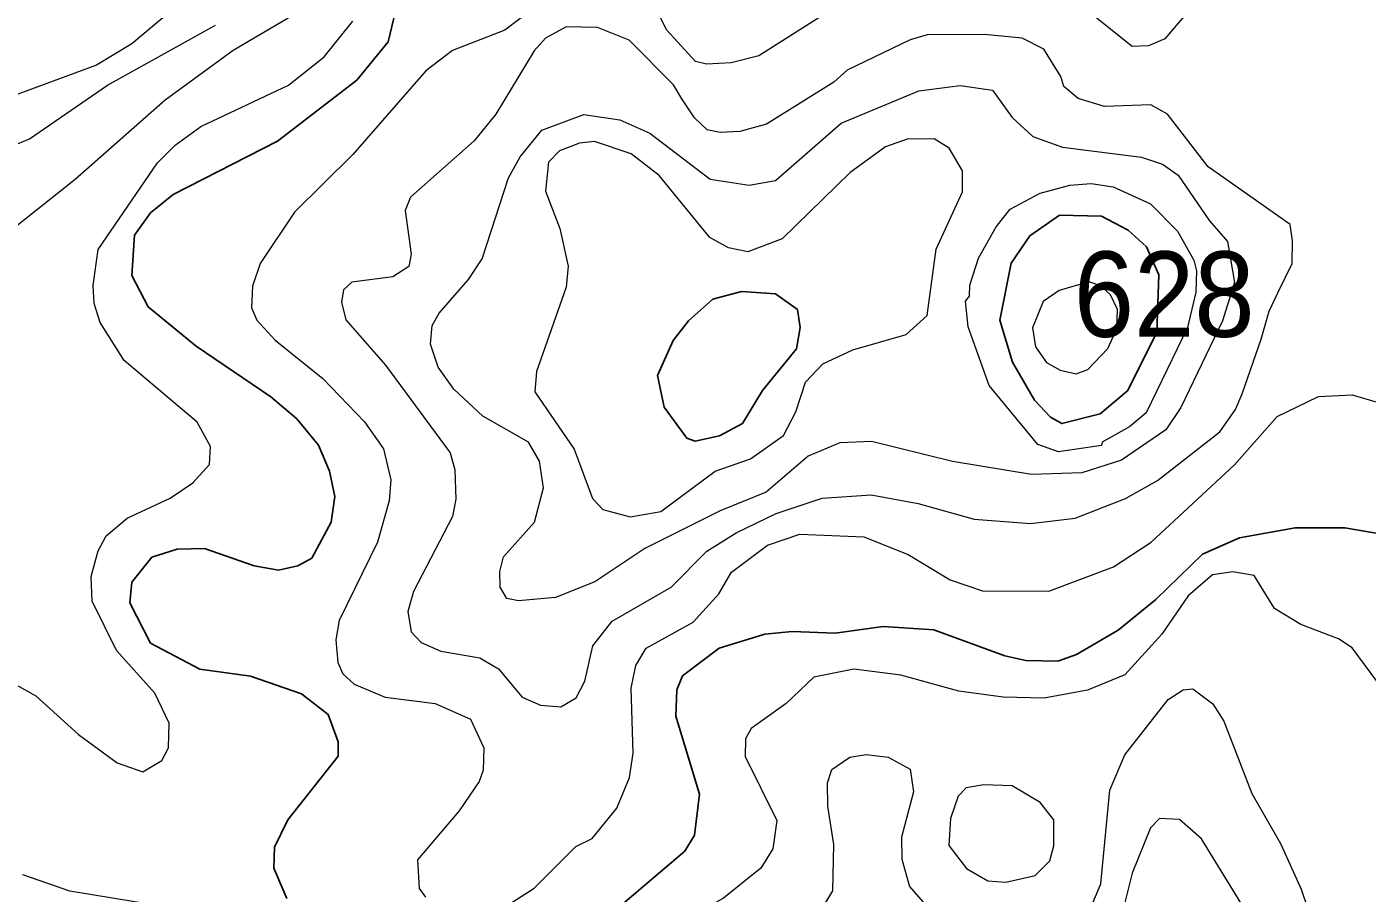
# Model space of a CAD drawing. Extents: x 673.6 to 698.9, y 7012 to 7040.1.
# Drawn here: x 676.578 to 677.834, y 7037.912 to 7038.724 of the extents above; entities that cross this region are included whole.
import ezdxf

# ---------------------------------------------------------------- set-up
doc = ezdxf.new("R2010")
doc.units = 0
doc.header["$LTSCALE"] = 0.032
doc.layers.add('1', color=7, linetype='Continuous', lineweight=25)
doc.layers.add('2', color=7, linetype='Continuous', lineweight=13)
doc.layers.add('21', color=7, linetype='Continuous')

msp = doc.modelspace()

# ---------------------------------------------------------------- linework, layer by layer
at = {"layer": '1'}
for points in [[(676.9255, 7038.7467), (676.9167, 7038.7099), (676.8874, 7038.6742), (676.813, 7038.6169), (676.7153, 7038.567), (676.694, 7038.5497)], [(676.694, 7038.5497), (676.6789, 7038.5289), (676.6763, 7038.4911), (676.6917, 7038.4616), (676.7367, 7038.4246), (676.8069, 7038.3772), (676.831, 7038.3566), (676.8514, 7038.3318), (676.8619, 7038.3076), (676.8667, 7038.2837), (676.8633, 7038.2596), (676.8452, 7038.2261), (676.832, 7038.2187), (676.8138, 7038.2149), (676.7912, 7038.2189), (676.7445, 7038.2351), (676.719, 7038.2345), (676.6953, 7038.227), (676.6764, 7038.2034), (676.6746, 7038.184), (676.6939, 7038.1464), (676.7403, 7038.122), (676.7876, 7038.1154), (676.8356, 7038.0987), (676.8604, 7038.0795), (676.8698, 7038.0538), (676.8699, 7038.0403), (676.8228, 7037.9808), (676.8101, 7037.955), (676.8095, 7037.9354), (676.8216, 7037.907)], [(677.1116, 7037.8808), (677.1948, 7037.9513), (677.2038, 7037.9664), (677.2087, 7038.0048), (677.1864, 7038.078), (677.1872, 7038.1025), (677.1926, 7038.1156), (677.2269, 7038.1416), (677.2697, 7038.1549), (677.2954, 7038.1573), (677.3357, 7038.1556), (677.3809, 7038.1621), (677.4284, 7038.1589), (677.4947, 7038.1346), (677.5144, 7038.1302), (677.5445, 7038.1293), (677.562, 7038.1358), (677.6012, 7038.1586), (677.6364, 7038.1872), (677.6801, 7038.2296), (677.7147, 7038.2452), (677.7669, 7038.2543), (677.8134, 7038.2544), (677.8628, 7038.246)]]:
    msp.add_lwpolyline(points, dxfattribs=at)
for points in [[(677.5843, 7038.3613), (677.6099, 7038.3829), (677.6373, 7038.4374), (677.6392, 7038.4917), (677.6277, 7038.5179), (677.6105, 7038.5336), (677.5855, 7038.5467), (677.546, 7038.5475), (677.5181, 7038.5281), (677.5006, 7038.5026), (677.49, 7038.4491), (677.502, 7038.4096), (677.5226, 7038.3742), (677.5376, 7038.3583), (677.5484, 7038.3522)], [(677.2677, 7038.3831), (677.2489, 7038.3521), (677.2272, 7038.3406), (677.2044, 7038.3358), (677.1967, 7038.3386), (677.1755, 7038.3676), (677.1693, 7038.3972), (677.1838, 7038.43), (677.1983, 7038.4484), (677.2211, 7038.4689), (677.2481, 7038.476), (677.2798, 7038.4738), (677.3004, 7038.459), (677.303, 7038.4423), (677.2996, 7038.4223)]]:
    msp.add_lwpolyline(points, close=True, dxfattribs=at)
at = {"layer": '2'}
for points in [[(676.75, 7038.77), (676.6764, 7038.7082), (676.6433, 7038.6881), (676.4806, 7038.6281)], [(677.3599, 7038.7579), (677.2643, 7038.697), (677.2384, 7038.6902), (677.215, 7038.689), (677.205, 7038.6917), (677.178, 7038.7211), (677.1623, 7038.752)], [(676.8519, 7038.7492), (676.7715, 7038.702), (676.7077, 7038.6554), (676.6234, 7038.5809), (676.5409, 7038.5158)], [(677.0531, 7038.7413), (677.026, 7038.7208), (676.9771, 7038.702), (676.9519, 7038.6827), (676.8836, 7038.6045), (676.8289, 7038.5505), (676.7966, 7038.5022), (676.7895, 7038.4811), (676.7887, 7038.4608), (676.7936, 7038.4491), (676.8108, 7038.4303), (676.8556, 7038.3945), (676.8945, 7038.3538), (676.9123, 7038.3284), (676.9194, 7038.2994), (676.9178, 7038.2797), (676.9066, 7038.2409), (676.8709, 7038.1676), (676.8677, 7038.1494), (676.8695, 7038.1281), (676.8744, 7038.1177), (676.8848, 7038.108), (676.914, 7038.0956), (676.9608, 7038.0897), (676.9939, 7038.0751), (677.0064, 7038.0482), (677.0058, 7038.0274), (677.0022, 7038.0165), (676.9832, 7037.9892), (676.9441, 7037.9432), (676.9458, 7037.9165), (676.9518, 7037.9083)], [(677.6644, 7038.7359), (677.6447, 7038.7127), (677.6294, 7038.7062), (677.6141, 7038.7057), (677.5599, 7038.7495)], [(676.5127, 7038.591), (676.5804, 7038.6191), (676.6537, 7038.6693), (676.7548, 7038.7257)], [(676.5494, 7038.1176), (676.5866, 7038.0971), (676.6264, 7038.0607), (676.6628, 7038.0341), (676.6869, 7038.0258), (676.7045, 7038.0363), (676.7107, 7038.0483), (676.7114, 7038.0714), (676.6979, 7038.0994), (676.6622, 7038.1394), (676.6394, 7038.1856), (676.6384, 7038.2087), (676.6448, 7038.233), (676.6524, 7038.2468), (676.672, 7038.2636), (676.7124, 7038.2822), (676.7335, 7038.2965), (676.7493, 7038.3137), (676.7501, 7038.3308), (676.7378, 7038.3536), (676.6694, 7038.4114), (676.6469, 7038.447), (676.641, 7038.4648), (676.6401, 7038.4815), (676.645, 7038.5152), (676.7006, 7038.5965), (676.7172, 7038.6132), (676.7412, 7038.6305), (676.8233, 7038.6693), (676.8567, 7038.696), (676.8837, 7038.7294)], [(677.7501, 7038.3588), (677.789, 7038.3774), (677.8205, 7038.379), (677.844, 7038.3723), (677.8603, 7038.347), (677.8679, 7038.3103), (677.8834, 7038.2756), (677.9398, 7038.2207), (677.9678, 7038.1879), (678.0258, 7038.0851), (678.0328, 7038.0663), (678.0337, 7038.0531), (678.0204, 7038.0264), (677.9839, 7037.9858), (677.9698, 7037.9629), (677.9519, 7037.9237), (677.9442, 7037.8938)], [(677.0293, 7037.9009), (677.0536, 7037.9168), (677.0928, 7037.9558), (677.1081, 7037.9633), (677.1312, 7037.9915), (677.143, 7038.0204), (677.1463, 7038.0431), (677.1446, 7038.1041), (677.149, 7038.1254), (677.1586, 7038.1415), (677.2027, 7038.166), (677.2267, 7038.1926), (677.2385, 7038.213), (677.2722, 7038.2383), (677.3028, 7038.2485), (677.3625, 7038.246), (677.4043, 7038.2295), (677.4437, 7038.2056), (677.4738, 7038.1954), (677.5362, 7038.1951), (677.5966, 7038.218), (677.6319, 7038.241), (677.7102, 7038.3136), (677.7501, 7038.3588)], [(677.8752, 7037.8635), (677.8776, 7037.9419), (677.8702, 7038.0183), (677.8445, 7038.1095), (677.8205, 7038.1419), (677.8077, 7038.1505), (677.7724, 7038.1637), (677.7476, 7038.1789), (677.7284, 7038.2099), (677.7087, 7038.2131), (677.6895, 7038.2105), (677.6668, 7038.1907), (677.6419, 7038.1549), (677.6074, 7038.1165), (677.5723, 7038.1022), (677.5317, 7038.0949), (677.4934, 7038.0957), (677.4516, 7038.1014), (677.3974, 7038.1162)], [(677.3974, 7038.1162), (677.3533, 7038.1219), (677.3158, 7038.1145), (677.2899, 7038.0898), (677.2569, 7038.0664), (677.2516, 7038.0566)], [(677.5749, 7037.8971), (677.5849, 7037.9207), (677.5934, 7038.0085), (677.6074, 7038.0417), (677.6478, 7038.0934), (677.662, 7038.1027), (677.6709, 7038.1035), (677.6898, 7038.0895), (677.7, 7038.0732), (677.7263, 7038.0055), (677.7531, 7037.9586), (677.7727, 7037.9157), (677.8242, 7037.7636)], [(677.2516, 7038.0566), (677.2515, 7038.0401), (677.281, 7037.9802), (677.2774, 7037.9534), (677.266, 7037.9354), (677.2312, 7037.9074), (677.1923, 7037.8853), (677.1706, 7037.8785), (677.1276, 7037.8556), (677.0652, 7037.8058), (677.0364, 7037.7901), (676.9907, 7037.7834), (676.9589, 7037.7874), (676.8855, 7037.8069), (676.8371, 7037.8295), (676.7689, 7037.8749), (676.6984, 7037.9008), (676.6184, 7037.914), (676.5742, 7037.9293)], [(677.3099, 7037.8748), (677.3336, 7037.9143), (677.3344, 7037.9575), (677.3288, 7037.9934), (677.3287, 7038.0154), (677.3328, 7038.028), (677.3496, 7038.0395), (677.3648, 7038.0421), (677.3853, 7038.0395), (677.4061, 7038.0282), (677.4092, 7038.0069), (677.3978, 7037.9645), (677.3984, 7037.9439), (677.4053, 7037.9183), (677.4203, 7037.901)], [(677.6793, 7037.9628), (677.6585, 7037.981), (677.6399, 7037.9821), (677.6314, 7037.9731), (677.6142, 7037.9308), (677.6035, 7037.8881)], [(677.7195, 7037.8974), (677.6793, 7037.9628)]]:
    msp.add_lwpolyline(points, dxfattribs=at)
for points in [[(677.7173, 7038.38), (677.7351, 7038.4314), (677.7425, 7038.4576), (677.7509, 7038.4754), (677.7643, 7038.5022), (677.7645, 7038.5236), (677.7622, 7038.5388), (677.6853, 7038.5929), (677.6473, 7038.6422), (677.6316, 7038.6511), (677.5881, 7038.6495), (677.5635, 7038.657), (677.55, 7038.6681), (677.5473, 7038.6775), (677.5313, 7038.7031), (677.5111, 7038.7135), (677.4756, 7038.7168), (677.4221, 7038.7167), (677.4062, 7038.712), (677.3471, 7038.6833), (677.3345, 7038.6723), (677.2714, 7038.6328), (677.2463, 7038.6259), (677.2281, 7038.6249), (677.2157, 7038.6276), (677.204, 7038.6388), (677.1921, 7038.6566), (677.1843, 7038.6697), (677.1427, 7038.7115), (677.1131, 7038.7234), (677.0835, 7038.724), (677.0641, 7038.7135), (677.0536, 7038.7015), (677.0176, 7038.6423), (676.9973, 7038.6172), (676.9376, 7038.5645), (676.9326, 7038.5519), (676.9383, 7038.5111), (676.9362, 7038.4994), (676.9212, 7038.4897), (676.8826, 7038.4847), (676.875, 7038.4775), (676.8729, 7038.4659), (676.8772, 7038.4494), (676.9141, 7038.4068), (676.9748, 7038.3246), (676.9792, 7038.3088), (676.9802, 7038.2814), (676.9771, 7038.2652), (676.9405, 7038.1949), (676.9351, 7038.1761), (676.9382, 7038.1568), (676.9477, 7038.1469), (676.9661, 7038.1388), (677.0027, 7038.1327), (677.0202, 7038.1222), (677.0424, 7038.0957), (677.0595, 7038.0881), (677.0786, 7038.0866), (677.093, 7038.0951), (677.1011, 7038.1107), (677.1086, 7038.1437), (677.1266, 7038.167), (677.1819, 7038.1988), (677.2154, 7038.2326), (677.2429, 7038.2499), (677.2805, 7038.2678), (677.3237, 7038.2821), (677.3695, 7038.2854), (677.4135, 7038.2774), (677.466, 7038.2625), (677.5188, 7038.2584), (677.5608, 7038.2634), (677.6078, 7038.282), (677.638, 7038.2987), (677.6964, 7038.3444), (677.711, 7038.3654)], [(677.6989, 7038.4484), (677.6597, 7038.3671), (677.6456, 7038.3464), (677.6041, 7038.3179), (677.5671, 7038.306), (677.5199, 7038.3044), (677.4458, 7038.3166), (677.3698, 7038.3355), (677.3401, 7038.3341), (677.3106, 7038.3215), (677.271, 7038.288), (677.2279, 7038.2703), (677.1572, 7038.235), (677.1106, 7038.2039), (677.0736, 7038.1892), (677.039, 7038.1861), (677.0279, 7038.1883), (677.0217, 7038.1988), (677.0213, 7038.2136), (677.025, 7038.2273), (677.0539, 7038.2596), (677.0625, 7038.292), (677.0586, 7038.3168), (677.0482, 7038.3348), (677.0056, 7038.3592), (676.9783, 7038.3844), (676.9635, 7038.405), (676.9565, 7038.4265), (676.958, 7038.4442), (676.9644, 7038.4557), (676.9922, 7038.4873), (677.0049, 7038.5065), (677.0297, 7038.5824), (677.0404, 7038.6021), (677.0607, 7038.6272), (677.1002, 7038.642), (677.1338, 7038.6369), (677.1621, 7038.6243), (677.2185, 7038.5813), (677.2551, 7038.5756), (677.2797, 7038.58), (677.3413, 7038.6338), (677.4141, 7038.6642), (677.4529, 7038.6691), (677.4833, 7038.6648), (677.5017, 7038.6391), (677.521, 7038.6212), (677.549, 7038.6113), (677.6229, 7038.6018), (677.6426, 7038.5952), (677.6573, 7038.5851), (677.6866, 7038.5421), (677.7034, 7038.523), (677.71, 7038.4844)], [(677.3242, 7038.4083), (677.3524, 7038.4213), (677.4023, 7038.4357), (677.4221, 7038.4535), (677.4305, 7038.5157), (677.4552, 7038.5693), (677.4552, 7038.5891), (677.4425, 7038.6103), (677.4286, 7038.619), (677.4032, 7038.6189), (677.383, 7038.6116), (677.3499, 7038.5875), (677.2861, 7038.5253), (677.2538, 7038.5131), (677.2357, 7038.5169), (677.2184, 7038.5265), (677.1707, 7038.5848), (677.1446, 7038.6051), (677.1101, 7038.6166), (677.096, 7038.615), (677.0775, 7038.6077), (677.0669, 7038.5971), (677.0643, 7038.57), (677.0778, 7038.5351), (677.0854, 7038.4996), (677.0837, 7038.4799), (677.0558, 7038.401), (677.0543, 7038.3818), (677.0911, 7038.3281), (677.1083, 7038.2818), (677.118, 7038.2715), (677.1435, 7038.2649), (677.1722, 7038.2697), (677.2232, 7038.3075), (677.2564, 7038.3192), (677.2872, 7038.3409), (677.2989, 7038.3632), (677.308, 7038.3911)], [(677.6661, 7038.4423), (677.6274, 7038.3621), (677.6116, 7038.349), (677.5861, 7038.3348), (677.5854, 7038.3315), (677.5451, 7038.3258), (677.5259, 7038.3325), (677.4802, 7038.3878), (677.4605, 7038.4429), (677.4578, 7038.4668), (677.4618, 7038.4716), (677.4619, 7038.4818), (677.4701, 7038.5072), (677.4867, 7038.5367), (677.4997, 7038.5532), (677.5278, 7038.5682), (677.5559, 7038.5756), (677.5756, 7038.5771), (677.5965, 7038.5742), (677.6314, 7038.558), (677.6566, 7038.5325), (677.6719, 7038.5055), (677.6746, 7038.4952), (677.6738, 7038.4753)], [(677.5207, 7038.4419), (677.5235, 7038.424), (677.534, 7038.4094), (677.5466, 7038.4023), (677.5617, 7038.3988), (677.5726, 7038.4029), (677.5915, 7038.4224), (677.5998, 7038.4411), (677.6005, 7038.4591), (677.5939, 7038.4727), (677.5848, 7038.4813), (677.5736, 7038.485), (677.5456, 7038.4769), (677.5306, 7038.4667)], [(677.5278, 7037.9971), (677.5017, 7038.0125), (677.4752, 7038.0135), (677.4586, 7038.0108), (677.4512, 7038.0029), (677.4438, 7037.9819), (677.4423, 7037.9566), (677.4588, 7037.9351), (677.4789, 7037.9236), (677.4957, 7037.9223), (677.5233, 7037.9284), (677.537, 7037.9423), (677.5407, 7037.9563), (677.5406, 7037.9807)]]:
    msp.add_lwpolyline(points, close=True, dxfattribs=at)

# ---------------------------------------------------------------- texts
at = {"layer": '21', "width": 0.95}
msp.add_text('628', height=0.08, dxfattribs=at).set_placement((677.5594, 7038.4335))

doc.saveas('drawing.dxf')
